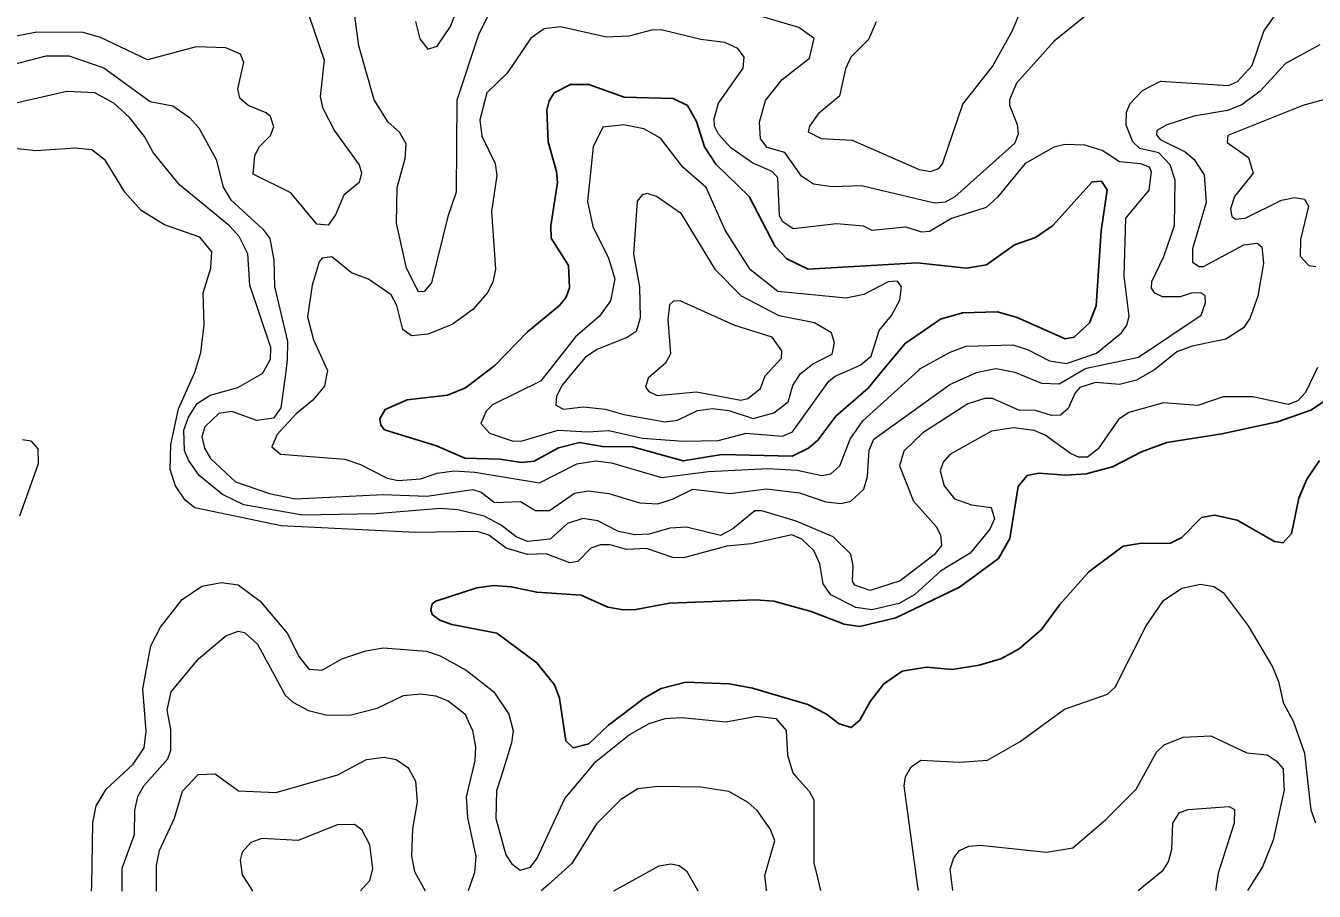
# Model space of a CAD drawing. Extents: x 473.9 to 500, y 7733.1 to 7760.8.
# Drawn here: x 489.264 to 492.623, y 7733.15 to 7735.407 of the extents above; entities that cross this region are included whole.
import ezdxf

# ---------------------------------------------------------------- set-up
doc = ezdxf.new("R2010")
doc.units = 0
doc.header["$LTSCALE"] = 0.032
doc.layers.add('1', color=7, linetype='Continuous', lineweight=25)
doc.layers.add('2', color=7, linetype='Continuous', lineweight=13)

msp = doc.modelspace()

# ---------------------------------------------------------------- linework, layer by layer
at = {"layer": '1'}
msp.add_lwpolyline([(490.6549, 7734.6774), (490.6726, 7734.6994), (490.6809, 7734.7231), (490.6788, 7734.7817), (490.6335, 7734.8531), (490.6322, 7734.8846), (490.6497, 7734.9978), (490.6474, 7735.0264), (490.6257, 7735.1042), (490.6224, 7735.1865), (490.6283, 7735.2106), (490.6415, 7735.2317), (490.6834, 7735.2538), (490.7316, 7735.2536), (490.8239, 7735.2207), (490.9512, 7735.2167), (490.9888, 7735.1991), (491.0126, 7735.1569), (491.0328, 7735.0908), (491.0626, 7735.046), (491.1494, 7734.9614), (491.217, 7734.8314), (491.2475, 7734.7987), (491.3031, 7734.7719), (491.588, 7734.7882), (491.7166, 7734.7746), (491.768, 7734.7835), (491.8411, 7734.8354), (491.8961, 7734.8547), (491.941, 7734.8861), (492.0435, 7734.9993), (492.0682, 7735.0013), (492.0832, 7734.9786), (492.0673, 7734.8716), (492.0543, 7734.6765), (492.0369, 7734.6321), (491.9966, 7734.5951), (491.9734, 7734.5907), (491.8485, 7734.6459), (491.7973, 7734.6605), (491.7055, 7734.658), (491.6481, 7734.6414), (491.5559, 7734.5784), (491.4984, 7734.5085), (491.4601, 7734.4619), (491.3758, 7734.3888), (491.3289, 7734.3258), (491.3039, 7734.3051), (491.2616, 7734.2842), (491.0786, 7734.2889), (490.9779, 7734.2721), (490.8458, 7734.3089), (490.767, 7734.3098), (490.7072, 7734.3202), (490.6524, 7734.3066), (490.5888, 7734.2715), (490.5557, 7734.2684), (490.5004, 7734.2769), (490.4087, 7734.2795), (490.3345, 7734.3114), (490.1992, 7734.3529), (490.189, 7734.3656), (490.1868, 7734.3816), (490.2003, 7734.4059), (490.2582, 7734.4312), (490.3627, 7734.4434), (490.4096, 7734.4624), (490.4612, 7734.502), (490.4864, 7734.5213), (490.5708, 7734.6074)], close=True, dxfattribs=at)
for points in [[(492.7104, 7734.4683), (492.6139, 7734.404), (492.5266, 7734.3743), (492.3821, 7734.3426), (492.2386, 7734.3201), (492.1723, 7734.2955), (492.0965, 7734.2567), (492.0286, 7734.2384), (491.9756, 7734.2351), (491.9051, 7734.2399), (491.874, 7734.2345), (491.8513, 7734.2057)], [(491.8513, 7734.2057), (491.8296, 7734.0699), (491.7994, 7734.0175), (491.6978, 7733.9428), (491.532, 7733.8632), (491.4379, 7733.8403), (491.3976, 7733.8462), (491.3111, 7733.8793), (491.2139, 7733.9068), (491.1658, 7733.9101), (490.9416, 7733.9014), (490.8541, 7733.8845), (490.8215, 7733.8836), (490.7809, 7733.8912), (490.7119, 7733.9218), (490.5958, 7733.9296), (490.5293, 7733.9441), (490.4843, 7733.9473), (490.44, 7733.9411), (490.3323, 7733.9068), (490.3234, 7733.8994), (490.3193, 7733.8838), (490.3233, 7733.8718), (490.3429, 7733.8567), (490.3742, 7733.8454), (490.492, 7733.8233), (490.5961, 7733.7459), (490.6424, 7733.6887), (490.655, 7733.6533), (490.6715, 7733.5425), (490.6906, 7733.5238), (490.7314, 7733.5348), (490.7828, 7733.583), (490.8757, 7733.6537), (490.9203, 7733.6784), (490.9847, 7733.6949), (491.0972, 7733.6906), (491.1586, 7733.6795), (491.3029, 7733.6372), (491.3511, 7733.6123), (491.3844, 7733.587), (491.4159, 7733.5769), (491.4377, 7733.5962), (491.4649, 7733.6453), (491.4994, 7733.6897), (491.5482, 7733.7239), (491.6116, 7733.7347), (491.6787, 7733.7286), (491.7496, 7733.7396), (491.8055, 7733.7562), (491.8536, 7733.7824), (491.912, 7733.8329), (491.9599, 7733.8979), (492.0353, 7733.9828), (492.1248, 7734.0502), (492.1669, 7734.0566), (492.2478, 7734.0577), (492.2778, 7734.0727), (492.3289, 7734.1244), (492.3624, 7734.1306), (492.4221, 7734.118), (492.5191, 7734.0624), (492.5417, 7734.0589), (492.5638, 7734.0829), (492.583, 7734.1751), (492.6035, 7734.2246), (492.6367, 7734.2732)]]:
    msp.add_lwpolyline(points, dxfattribs=at)
at = {"layer": '2'}
for points in [[(490.2799, 7735.4178), (490.2906, 7735.3727), (490.3118, 7735.3458), (490.3362, 7735.353), (490.3705, 7735.4044), (490.4139, 7735.5185)], [(490.4828, 7735.461), (490.4446, 7735.3852), (490.3875, 7735.2126), (490.386, 7734.9724), (490.3638, 7734.9091), (490.3218, 7734.7368), (490.302, 7734.7137), (490.2877, 7734.7127), (490.2566, 7734.7747), (490.2301, 7734.892), (490.2317, 7734.9852), (490.2531, 7735.0603), (490.2556, 7735.0985), (490.238, 7735.129), (490.2082, 7735.1552), (490.1715, 7735.2137), (490.1317, 7735.3546), (490.1191, 7735.4505)], [(492.0565, 7735.4567), (491.9451, 7735.3663), (491.8462, 7735.257), (491.8285, 7735.2136), (491.8287, 7735.1993), (491.8485, 7735.1493), (491.8508, 7735.1246), (491.842, 7735.1002), (491.6861, 7734.9604), (491.6603, 7734.9467), (491.633, 7734.9443), (491.4428, 7734.9892), (491.3651, 7734.9869), (491.3171, 7734.9933), (491.2862, 7735.0147), (491.2429, 7735.0762), (491.1966, 7735.0891), (491.1795, 7735.112), (491.1768, 7735.1556), (491.1925, 7735.2121), (491.2354, 7735.2662), (491.3066, 7735.3222), (491.319, 7735.3732), (491.2794, 7735.4024), (491.1136, 7735.4508)], [(490.0012, 7735.4345), (490.0415, 7735.3167), (490.0307, 7735.2222), (490.0369, 7735.1933), (490.0688, 7735.1329), (490.1332, 7735.0436), (490.1392, 7735.0229), (490.1327, 7734.9977), (490.0925, 7734.9649), (490.071, 7734.9135), (490.0524, 7734.8867), (490.0227, 7734.8893), (489.9549, 7734.9707), (489.8564, 7735.0195), (489.8604, 7735.0678), (489.8723, 7735.0912), (489.9015, 7735.1209), (489.9107, 7735.1433), (489.9014, 7735.1696), (489.8905, 7735.18), (489.8431, 7735.1983), (489.8221, 7735.2178), (489.8168, 7735.2425), (489.8321, 7735.3106), (489.8232, 7735.3325), (489.785, 7735.3494), (489.7082, 7735.3518), (489.5812, 7735.3174), (489.4586, 7735.3762), (489.4134, 7735.3889), (489.2922, 7735.3896), (489.1761, 7735.3669)], [(491.4809, 7735.4169), (491.4608, 7735.3706), (491.4143, 7735.3243), (491.4009, 7735.2945), (491.3854, 7735.2234), (491.3292, 7735.1774), (491.3066, 7735.1444), (491.3034, 7735.13), (491.3369, 7735.1126), (491.4181, 7735.108), (491.5928, 7735.0317), (491.6223, 7735.0263), (491.644, 7735.0345), (491.6537, 7735.0467), (491.7067, 7735.2019), (491.7837, 7735.3002), (491.8356, 7735.3922), (491.8607, 7735.4516)], [(492.423, 7735.2615), (492.461, 7735.303), (492.4913, 7735.3926), (492.5252, 7735.4399)], [(492.07, 7735.0815), (492.0244, 7735.0954), (491.9725, 7735.097), (491.9443, 7735.0902), (491.8695, 7735.0479), (491.7967, 7734.9594), (491.7676, 7734.9326), (491.677, 7734.9042), (491.6196, 7734.8706), (491.5995, 7734.8687), (491.5581, 7734.8816), (491.4699, 7734.8727), (491.4478, 7734.884), (491.3773, 7734.8903), (491.2641, 7734.8768), (491.2373, 7734.8955), (491.2286, 7734.9108), (491.2245, 7735.0104), (491.2099, 7735.0263), (491.1591, 7735.0486), (491.1015, 7735.0886), (491.0696, 7735.1239), (491.0593, 7735.1449), (491.058, 7735.1642), (491.0692, 7735.205), (491.1343, 7735.2964), (491.1369, 7735.3251), (491.1201, 7735.3473), (491.0864, 7735.3633), (491.0235, 7735.3707), (490.9201, 7735.3961), (490.8948, 7735.3954), (490.8358, 7735.3791), (490.7777, 7735.3768), (490.6579, 7735.4041), (490.6153, 7735.3984), (490.58, 7735.3746), (490.5186, 7735.2828), (490.4657, 7735.2314), (490.4472, 7735.1615), (490.4523, 7735.1189), (490.4875, 7735.0476), (490.4921, 7735.0164), (490.4776, 7734.9224), (490.4882, 7734.772), (490.481, 7734.7382), (490.4663, 7734.7092), (490.4295, 7734.6671), (490.375, 7734.628), (490.3122, 7734.6024), (490.2696, 7734.5981), (490.2465, 7734.6149), (490.2314, 7734.6769), (490.2162, 7734.7053), (490.1569, 7734.7458), (490.113, 7734.7621), (490.0615, 7734.804), (490.0366, 7734.8009), (490.0281, 7734.7908), (490.0099, 7734.7301), (489.9977, 7734.648), (490.0139, 7734.5881), (490.0505, 7734.5082), (490.0487, 7734.4994), (490.0422, 7734.4666), (490.0119, 7734.4304), (489.9688, 7734.3951), (489.9189, 7734.3414), (489.9055, 7734.3092), (489.928, 7734.2893), (490.0954, 7734.2767), (490.1364, 7734.2629), (490.2055, 7734.2272), (490.2345, 7734.2207), (490.293, 7734.2254), (490.3359, 7734.24), (490.3806, 7734.2464), (490.4344, 7734.2432), (490.6033, 7734.2146), (490.6999, 7734.2646), (490.7486, 7734.272), (490.7909, 7734.2671), (490.9207, 7734.2287), (491.0435, 7734.2448), (491.1983, 7734.252), (491.2749, 7734.2478), (491.3387, 7734.2344), (491.3622, 7734.2386), (491.3856, 7734.2593), (491.4125, 7734.3285), (491.4458, 7734.3767), (491.5917, 7734.5091), (491.5949, 7734.512), (491.674, 7734.5559), (491.7153, 7734.5711), (491.8367, 7734.5744), (491.8753, 7734.5626), (491.9326, 7734.5332), (491.9765, 7734.5263), (492.0549, 7734.5529)], [(492.6375, 7735.3565), (492.5475, 7735.3084), (492.4818, 7735.2358), (492.4339, 7735.2001), (492.3966, 7735.1858), (492.309, 7735.171), (492.2388, 7735.1481), (492.2121, 7735.1333), (492.2119, 7735.1219), (492.2213, 7735.1097), (492.2864, 7735.0776), (492.3097, 7735.058), (492.3357, 7735.0179), (492.3406, 7734.9456), (492.3054, 7734.825), (492.3054, 7734.7906), (492.3225, 7734.7789), (492.3342, 7734.7789), (492.4391, 7734.8353), (492.4738, 7734.8399), (492.486, 7734.83), (492.4902, 7734.788), (492.4757, 7734.7012), (492.4549, 7734.6433), (492.4387, 7734.6195), (492.3926, 7734.5891), (492.3042, 7734.5712), (492.2645, 7734.5564), (492.2103, 7734.513), (492.2047, 7734.5085), (492.1593, 7734.4823)], [(489.1057, 7735.2737), (489.3169, 7735.3284), (489.3763, 7735.3278), (489.4669, 7735.2965), (489.5882, 7735.2094), (489.6472, 7735.1977), (489.6903, 7735.167), (489.7151, 7735.1408), (489.7603, 7735.0576), (489.778, 7734.9858), (489.7981, 7734.9529), (489.8826, 7734.8753), (489.8995, 7734.8519), (489.91, 7734.7955), (489.9117, 7734.7269), (489.9462, 7734.5832), (489.9455, 7734.5356), (489.9406, 7734.4987), (489.9288, 7734.4106), (489.9098, 7734.384), (489.866, 7734.3773), (489.8005, 7734.4006), (489.7673, 7734.3958), (489.7301, 7734.3613), (489.7222, 7734.3351), (489.7295, 7734.3053), (489.7449, 7734.2783), (489.8106, 7734.2178), (489.8991, 7734.187), (489.966, 7734.1733), (490.1954, 7734.1844), (490.3091, 7734.1805), (490.4294, 7734.1972), (490.451, 7734.1906), (490.4856, 7734.1636), (490.5531, 7734.1667), (490.5923, 7734.1429), (490.6288, 7734.1426), (490.694, 7734.1877), (490.7308, 7734.194), (490.784, 7734.1868), (490.8645, 7734.1632), (490.9116, 7734.1605), (490.9518, 7734.1729), (491.0027, 7734.1989), (491.0991, 7734.1869), (491.1946, 7734.1997), (491.2804, 7734.1893), (491.3495, 7734.1657), (491.3898, 7734.1612), (491.4143, 7734.167), (491.4486, 7734.1984), (491.4578, 7734.2317), (491.4623, 7734.3001), (491.4749, 7734.329), (491.673, 7734.4716), (491.7425, 7734.5028), (491.7786, 7734.5103), (491.7933, 7734.5133), (491.8076, 7734.5104), (491.8421, 7734.5036), (491.9113, 7734.4744), (491.9575, 7734.4735), (492.0251, 7734.5118), (492.0288, 7734.5139), (492.1647, 7734.5427), (492.3276, 7734.6522), (492.339, 7734.684), (492.3387, 7734.7021), (492.3279, 7734.7096), (492.3044, 7734.7102), (492.2736, 7734.7003), (492.2275, 7734.7), (492.2069, 7734.7095), (492.1988, 7734.7221), (492.1993, 7734.7397), (492.2303, 7734.8051), (492.2583, 7734.886), (492.2602, 7735.004), (492.2475, 7735.0442), (492.2175, 7735.0753), (492.1678, 7735.0865), (492.1495, 7735.104), (492.1327, 7735.1475), (492.133, 7735.1812), (492.1431, 7735.2043), (492.1747, 7735.2378), (492.2216, 7735.2622), (492.3995, 7735.2512), (492.423, 7735.2615)], [(492.1593, 7734.4823), (492.1154, 7734.4715), (492.0529, 7734.4763), (492.0121, 7734.4638), (491.9991, 7734.4495), (491.9811, 7734.4085), (491.9613, 7734.391), (491.9379, 7734.3903), (491.8961, 7734.4039), (491.8524, 7734.4041), (491.7836, 7734.4349), (491.7636, 7734.4347), (491.7199, 7734.4208), (491.602, 7734.3457), (491.5527, 7734.2978), (491.5415, 7734.2589), (491.5784, 7734.1668), (491.6381, 7734.1003), (491.6483, 7734.0783), (491.6507, 7734.0519), (491.6323, 7734.0269), (491.543, 7733.9594), (491.4654, 7733.9346), (491.4253, 7733.9486), (491.419, 7733.959), (491.4206, 7733.9985), (491.4145, 7734.0289), (491.3689, 7734.0743), (491.2717, 7734.1149), (491.1822, 7734.1418), (491.1642, 7734.1417), (491.1067, 7734.0949), (491.0745, 7734.0776), (490.9866, 7734.0992), (490.9429, 7734.0968), (490.8887, 7734.0811), (490.8519, 7734.0793), (490.8087, 7734.0885), (490.755, 7734.1161), (490.7159, 7734.1217), (490.676, 7734.1089), (490.631, 7734.0683), (490.5716, 7734.0622), (490.542, 7734.0744), (490.5026, 7734.1048), (490.4586, 7734.1283), (490.39, 7734.145), (490.345, 7734.1481), (490.1761, 7734.1339), (489.9848, 7734.1306), (489.8322, 7734.1578), (489.7762, 7734.1842), (489.7159, 7734.2339), (489.6877, 7734.274), (489.6775, 7734.2997), (489.6757, 7734.3522), (489.6877, 7734.386), (489.7106, 7734.4221), (489.7445, 7734.4438), (489.8165, 7734.4631), (489.8773, 7734.4983), (489.8806, 7734.5002), (489.9013, 7734.5372), (489.9028, 7734.5674), (489.8476, 7734.7301), (489.8423, 7734.8122), (489.8197, 7734.8571), (489.7946, 7734.8851), (489.6641, 7734.9918), (489.5954, 7735.0758), (489.5732, 7735.1179), (489.5337, 7735.167), (489.4928, 7735.205), (489.4434, 7735.2319), (489.3705, 7735.2353), (489.1884, 7735.1935)], [(492.7747, 7735.2488), (492.5931, 7735.1991), (492.3973, 7735.1207), (492.3958, 7735.102), (492.451, 7735.0631), (492.4635, 7735.0223), (492.4149, 7734.9617), (492.4048, 7734.9294), (492.4082, 7734.9095), (492.4174, 7734.9025), (492.443, 7734.9046), (492.5373, 7734.9523), (492.5716, 7734.9588), (492.5971, 7734.9544), (492.6074, 7734.9366), (492.5873, 7734.849), (492.5861, 7734.8056), (492.6087, 7734.7812), (492.627, 7734.7786)], [(491.4274, 7733.89), (491.3626, 7733.9228), (491.3429, 7733.9513), (491.3339, 7734.0042), (491.3183, 7734.0386), (491.287, 7734.0683), (491.2609, 7734.0791), (491.1557, 7734.0556), (491.0912, 7734.0501), (490.9785, 7734.0197), (490.9508, 7734.0206), (490.8821, 7734.0437), (490.8302, 7734.0409), (490.7872, 7734.0533), (490.7621, 7734.0535), (490.7366, 7734.0448), (490.7028, 7734.0103), (490.6817, 7734.006), (490.62, 7734.03), (490.5717, 7734.0285), (490.5163, 7734.0446), (490.4712, 7734.0783), (490.4415, 7734.0879), (490.2801, 7734.0855), (489.9296, 7734.1033), (489.7046, 7734.1494), (489.6789, 7734.1697), (489.6536, 7734.2071), (489.64, 7734.2498), (489.6416, 7734.3147), (489.6617, 7734.4079), (489.7017, 7734.4972), (489.704, 7734.5024), (489.7202, 7734.5548), (489.7284, 7734.6273), (489.726, 7734.7106), (489.7463, 7734.7749), (489.7487, 7734.8171), (489.7178, 7734.8558), (489.625, 7734.8877), (489.5644, 7734.9248), (489.5223, 7734.9724), (489.4712, 7735.0552), (489.436, 7735.0833), (489.3925, 7735.0874), (489.2896, 7735.0809), (489.1468, 7735.0962)], [(492.0549, 7734.5529), (492.1199, 7734.6058), (492.1341, 7734.6256), (492.1403, 7734.6491), (492.1276, 7734.7537), (492.1317, 7734.9048), (492.1922, 7734.9783), (492.1984, 7735.0254), (492.1937, 7735.0376), (492.1709, 7735.0462), (492.115, 7735.052), (492.07, 7735.0815)], [(492.6313, 7734.5156), (492.5998, 7734.4502), (492.5801, 7734.4291), (492.5544, 7734.4188), (492.4623, 7734.4393), (492.3851, 7734.4391), (492.3196, 7734.4169), (492.2294, 7734.4233), (492.139, 7734.3981), (492.1123, 7734.3798), (492.0592, 7734.3032), (492.032, 7734.2821), (492.0083, 7734.2823), (491.9872, 7734.2912), (491.9216, 7734.3395), (491.8924, 7734.3511), (491.8386, 7734.3582), (491.781, 7734.3497), (491.6729, 7734.2892), (491.6552, 7734.2685), (491.6476, 7734.2466), (491.658, 7734.2069), (491.6847, 7734.1734), (491.7295, 7734.158), (491.7801, 7734.1508), (491.789, 7734.1212), (491.7774, 7734.0939), (491.7261, 7734.032), (491.648, 7733.9846), (491.5816, 7733.924), (491.5404, 7733.9002), (491.469, 7733.8839), (491.4274, 7733.89)], [(489.2552, 7734.3283), (489.2767, 7734.3247), (489.2949, 7734.3034), (489.2956, 7734.2645), (489.2471, 7734.1282)], [(489.4353, 7733.1503), (489.4355, 7733.1645), (489.4381, 7733.3284), (489.4474, 7733.373), (489.473, 7733.4163), (489.543, 7733.4806), (489.5435, 7733.4813), (489.5724, 7733.5241), (489.5772, 7733.5672), (489.5692, 7733.6779), (489.5898, 7733.79), (489.6151, 7733.8387), (489.6717, 7733.9107), (489.7223, 7733.9454), (489.774, 7733.9554), (489.8174, 7733.9489), (489.8751, 7733.9066), (489.9447, 7733.8227), (489.9768, 7733.7616), (490.0013, 7733.7296), (490.0361, 7733.7266), (490.0877, 7733.7559), (490.1499, 7733.7774), (490.1954, 7733.7848), (490.3086, 7733.7759), (490.3439, 7733.7644), (490.4122, 7733.7266), (490.4837, 7733.6702), (490.523, 7733.6123), (490.534, 7733.5688), (490.5299, 7733.5374), (490.5071, 7733.4632), (490.4912, 7733.4116), (490.4888, 7733.3398), (490.5155, 7733.2454), (490.5303, 7733.2225), (490.5527, 7733.2052), (490.5798, 7733.213), (490.5971, 7733.2368), (490.669, 7733.3918), (490.7253, 7733.4591), (490.7499, 7733.4885), (490.837, 7733.5581), (490.8886, 7733.5878), (490.9303, 7733.6009), (490.974, 7733.6032), (491.0884, 7733.592), (491.1699, 7733.6063), (491.2195, 7733.6008), (491.2462, 7733.5692), (491.2494, 7733.5053), (491.2637, 7733.4586), (491.2725, 7733.4488), (491.3062, 7733.4112), (491.3182, 7733.3884), (491.3179, 7733.2244), (491.3284, 7733.1819), (491.3358, 7733.1518)], [(491.5907, 7733.152), (491.5893, 7733.1621), (491.5535, 7733.4249), (491.5564, 7733.4434), (491.5572, 7733.4485), (491.5716, 7733.475), (491.5971, 7733.492), (491.6984, 7733.4866), (491.7713, 7733.4922), (491.8564, 7733.5406), (491.9713, 7733.625), (492.0836, 7733.664), (492.1037, 7733.6819), (492.185, 7733.8425), (492.2297, 7733.9078), (492.2779, 7733.9408), (492.3261, 7733.9504), (492.3609, 7733.945), (492.3854, 7733.9287), (492.4503, 7733.8425), (492.5144, 7733.7353), (492.5299, 7733.6972), (492.5421, 7733.642), (492.5686, 7733.5916), (492.5974, 7733.51), (492.6072, 7733.4236), (492.6141, 7733.3624), (492.6262, 7733.329)], [(489.5149, 7733.1504), (489.5149, 7733.1596), (489.5151, 7733.2106), (489.5473, 7733.2979), (489.5483, 7733.361), (489.5559, 7733.3971), (489.5718, 7733.4247), (489.6203, 7733.4799), (489.6337, 7733.4951), (489.642, 7733.5177), (489.6415, 7733.5723), (489.6319, 7733.6222), (489.6424, 7733.6699), (489.7143, 7733.7563), (489.7849, 7733.816), (489.8175, 7733.8283), (489.8338, 7733.8247), (489.8674, 7733.7945), (489.94, 7733.6611), (489.9599, 7733.6434), (490.0009, 7733.6218), (490.0491, 7733.6096), (490.1123, 7733.6102), (490.18, 7733.6277), (490.2486, 7733.661), (490.2935, 7733.6651), (490.3321, 7733.6594), (490.3648, 7733.6463), (490.408, 7733.6127), (490.4287, 7733.5696), (490.4358, 7733.5257), (490.4341, 7733.4909), (490.4279, 7733.4647), (490.4118, 7733.396), (490.4156, 7733.3422), (490.4374, 7733.2405), (490.4332, 7733.1987), (490.4231, 7733.169), (490.417, 7733.1511)], [(491.6808, 7733.152), (491.6789, 7733.1659), (491.6733, 7733.2077), (491.683, 7733.2373), (491.6977, 7733.2569), (491.7226, 7733.2677), (491.752, 7733.2702), (491.9246, 7733.2518), (491.9934, 7733.2638), (492.0786, 7733.3363), (492.1588, 7733.4167), (492.1672, 7733.4319), (492.2116, 7733.5127), (492.2318, 7733.532), (492.2811, 7733.5516), (492.3529, 7733.5557), (492.4474, 7733.5107), (492.5002, 7733.5059), (492.5239, 7733.4905), (492.5416, 7733.4697), (492.5436, 7733.4248), (492.544, 7733.4148), (492.5161, 7733.2835), (492.4879, 7733.2137), (492.4564, 7733.1642), (492.449, 7733.1526)], [(489.6045, 7733.1505), (489.6045, 7733.1676), (489.6046, 7733.2175), (489.6124, 7733.2561), (489.6515, 7733.3412), (489.6723, 7733.4115), (489.7131, 7733.4543), (489.7576, 7733.4562), (489.8183, 7733.412), (489.9155, 7733.4079), (490.0775, 7733.4535), (490.1094, 7733.4707), (490.1521, 7733.4937), (490.198, 7733.5001), (490.2292, 7733.4937), (490.2601, 7733.4732), (490.2631, 7733.4678), (490.28, 7733.437), (490.2839, 7733.3836), (490.2719, 7733.3129), (490.2695, 7733.2416), (490.2771, 7733.2021), (490.296, 7733.1674), (490.3049, 7733.151)], [(491.195, 7733.1517), (491.1939, 7733.1617), (491.1907, 7733.1913), (491.2167, 7733.2822), (491.2045, 7733.3129), (491.1708, 7733.3609), (491.1466, 7733.382), (491.0966, 7733.41), (491.0231, 7733.4214), (490.9126, 7733.4237), (490.8595, 7733.4174), (490.815, 7733.3896), (490.7515, 7733.3261), (490.6875, 7733.2228), (490.6257, 7733.1674), (490.6077, 7733.1512)], [(492.1639, 7733.1524), (492.1785, 7733.1643), (492.2288, 7733.2051), (492.2431, 7733.2266), (492.2513, 7733.2598), (492.2539, 7733.3278), (492.2711, 7733.3558), (492.2944, 7733.3635), (492.401, 7733.3714), (492.4153, 7733.3635), (492.4138, 7733.3278), (492.372, 7733.1972), (492.3664, 7733.1562), (492.3659, 7733.1526)], [(490.1361, 7733.1509), (490.1508, 7733.1676), (490.1602, 7733.1783), (490.1681, 7733.2084), (490.1607, 7733.2711), (490.1407, 7733.3096), (490.1205, 7733.3246), (490.0755, 7733.323), (489.9737, 7733.2829), (489.8791, 7733.2879), (489.8508, 7733.2772), (489.828, 7733.2524), (489.8225, 7733.2309), (489.8279, 7733.1929), (489.8482, 7733.161), (489.8548, 7733.1507)], [(490.7971, 7733.1514), (490.8378, 7733.1739), (490.9147, 7733.2165), (490.9454, 7733.222), (490.9674, 7733.2175), (490.9866, 7733.2035), (491.0068, 7733.1674), (491.0157, 7733.1515)]]:
    msp.add_lwpolyline(points, dxfattribs=at)
for points in [[(491.4393, 7734.5215), (491.4675, 7734.5452), (491.4883, 7734.6123), (491.5207, 7734.6513), (491.5422, 7734.6911), (491.5469, 7734.7256), (491.5365, 7734.7405), (491.5121, 7734.7388), (491.4482, 7734.7061), (491.4026, 7734.6967), (491.2242, 7734.7138), (491.152, 7734.7711), (491.0869, 7734.8741), (491.0373, 7734.9845), (490.9763, 7735.0375), (490.9185, 7735.1134), (490.8752, 7735.1375), (490.8231, 7735.1485), (490.7684, 7735.1419), (490.7433, 7735.0908), (490.7277, 7734.9482), (490.742, 7734.8829), (490.783, 7734.8004), (490.7996, 7734.7472), (490.7879, 7734.6893), (490.759, 7734.6492), (490.6966, 7734.5958), (490.6238, 7734.503), (490.6055, 7734.4796), (490.4808, 7734.4187), (490.4642, 7734.4022), (490.4504, 7734.3695), (490.4724, 7734.3448), (490.5342, 7734.3235), (490.5577, 7734.3241), (490.6519, 7734.3525), (490.7293, 7734.3476), (490.784, 7734.3515), (490.8719, 7734.3314), (490.978, 7734.3235), (491.0686, 7734.3252), (491.1415, 7734.3444), (491.2369, 7734.337), (491.2622, 7734.3479), (491.3573, 7734.4803), (491.374, 7734.4932), (491.408, 7734.5079)], [(491.2137, 7734.3975), (491.251, 7734.4259), (491.2636, 7734.4684), (491.2838, 7734.4999), (491.2929, 7734.5072), (491.3155, 7734.5252), (491.366, 7734.5504), (491.3718, 7734.5802), (491.3643, 7734.6057), (491.3201, 7734.6318), (491.2278, 7734.6502), (491.1299, 7734.7017), (491.0615, 7734.7706), (490.9733, 7734.9165), (490.9083, 7734.9617), (490.8834, 7734.9691), (490.8709, 7734.9657), (490.8579, 7734.9497), (490.8479, 7734.8112), (490.8636, 7734.7258), (490.8651, 7734.6454), (490.8546, 7734.6094), (490.8316, 7734.5943), (490.7523, 7734.5626), (490.7218, 7734.5418), (490.69, 7734.5034), (490.6617, 7734.4692), (490.6477, 7734.4406), (490.6455, 7734.4175), (490.6655, 7734.4072), (490.718, 7734.4128), (490.7738, 7734.4071), (490.8226, 7734.3927), (490.9308, 7734.3743), (490.9626, 7734.3781), (491.0151, 7734.4037), (491.0541, 7734.4086), (491.0965, 7734.4038), (491.1597, 7734.3824)], [(491.1794, 7734.4611), (491.1912, 7734.4937), (491.2032, 7734.5066), (491.2343, 7734.5402), (491.2348, 7734.5594), (491.2093, 7734.595), (491.1123, 7734.6254), (490.9716, 7734.6887), (490.9534, 7734.6896), (490.9419, 7734.6789), (490.9375, 7734.6406), (490.9449, 7734.5516), (490.9318, 7734.527), (490.9059, 7734.5048), (490.886, 7734.4877), (490.8796, 7734.4643), (490.8878, 7734.4531), (490.91, 7734.4426), (491.0123, 7734.4521), (491.1276, 7734.4305), (491.1465, 7734.435)]]:
    msp.add_lwpolyline(points, close=True, dxfattribs=at)

doc.saveas('drawing.dxf')
